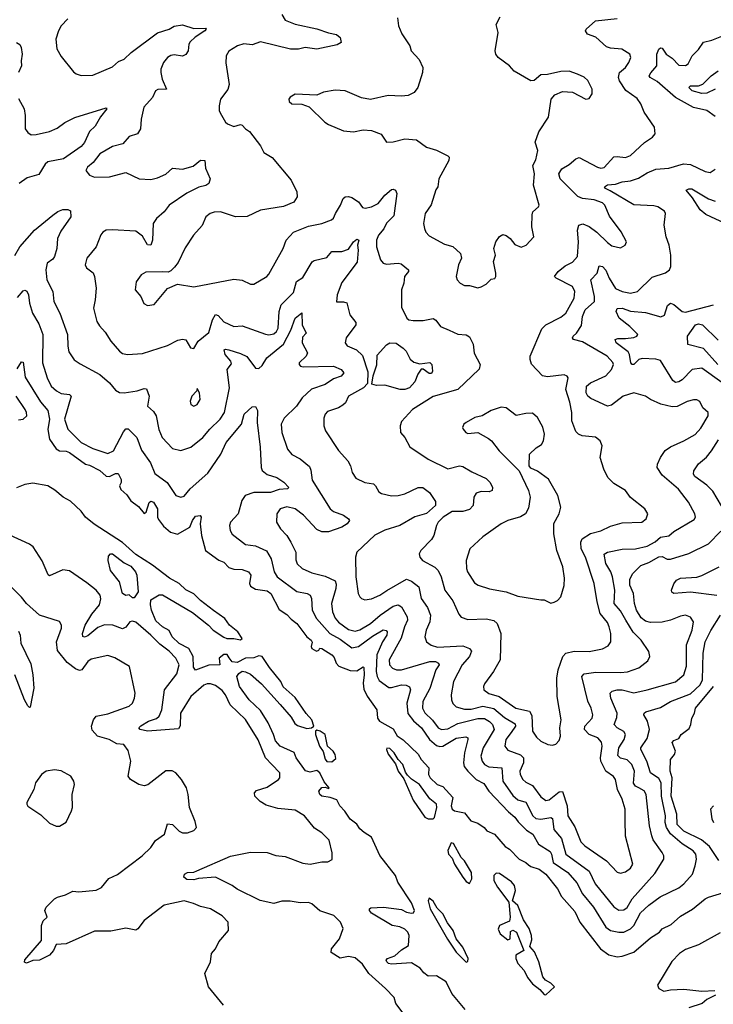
# Model space of a CAD drawing. Extents: x 2086813 to 2278017, y 548126 to 753336.
# Tile 316 of 461: x 2162945 to 2167123, y 707490 to 713423. Entities that reach past the tile are written whole.
import ezdxf

# ---------------------------------------------------------------- set-up
doc = ezdxf.new("R2010")
doc.units = 0

msp = doc.modelspace()

# ---------------------------------------------------------------- linework, layer by layer
at = {"layer": '0CON10XD'}
for points in [[(2163235, 713427.5), (2163195.8, 713385), (2163179.4, 713355), (2163163.5, 713305), (2163167.8, 713247.8), (2163195, 713202), (2163269.2, 713109.2), (2163285.8, 713095.8), (2163315, 713085.8), (2163385, 713088.1), (2163505, 713139.6), (2163539.8, 713170.2), (2163575, 713184.5), (2163617.1, 713225), (2163775, 713344.4), (2163845, 713365.6), (2163876.2, 713383.8), (2163925, 713391.1), (2163995, 713370.6), (2164065, 713372.5), (2164068.8, 713365), (2164060, 713355), (2164002.4, 713317.6), (2163971.4, 713288.6), (2163963.8, 713275), (2163958.9, 713235), (2163945, 713214), (2163925, 713204), (2163875, 713211.5), (2163855, 713207.3), (2163835, 713194.4), (2163810.6, 713165), (2163795.7, 713125), (2163796, 713105), (2163802.7, 713065), (2163828.6, 713005), (2163777.7, 713002.3), (2163762.9, 712995), (2163745.7, 712955), (2163692.7, 712895), (2163677.1, 712822.9), (2163671.9, 712765), (2163655, 712735.7), (2163605, 712720), (2163565.7, 712674.3), (2163505, 712658.1), (2163427.5, 712615), (2163387.7, 712562.3), (2163353.3, 712535), (2163343.8, 712515), (2163365, 712486.2), (2163395.7, 712474.3), (2163485, 712475.7), (2163585, 712503.1), (2163664.3, 712464.3), (2163735, 712460), (2163775, 712469.4), (2163825, 712493.1), (2163865, 712528.1), (2163925, 712523.1), (2163989.8, 712540.2), (2164035, 712577.1), (2164060, 712575), (2164065, 712527.5), (2164092.5, 712465), (2164085, 712436.2), (2164067, 712423), (2164025, 712413.8), (2163951.9, 712378.1), (2163845, 712306.2), (2163814.8, 712265.2), (2163770, 712225), (2163748.6, 712195), (2163745.4, 712095.4), (2163735, 712064.5), (2163715, 712066.7), (2163685, 712117.8), (2163645, 712149.4), (2163502.6, 712157.4), (2163465, 712154.3), (2163446.6, 712143.4), (2163433.6, 712126.4), (2163405.4, 712054.6), (2163350, 711985), (2163340, 711945), (2163348.3, 711928.3), (2163387.3, 711897.3), (2163396, 711875), (2163405.7, 711805), (2163400.6, 711735), (2163389.5, 711685), (2163409.4, 711605), (2163425, 711578), (2163459.8, 711539.8), (2163493.1, 711485), (2163545.8, 711425), (2163565, 711411.9), (2163594.5, 711404.5), (2163685, 711410.5), (2163835, 711459.1), (2163898.1, 711491.9), (2163925, 711497.5), (2163945, 711493.3), (2163973.3, 711445), (2163995, 711442.5), (2164020, 711485), (2164085, 711537.5), (2164107.2, 711615), (2164125, 711645.6), (2164141.1, 711641.1), (2164175, 711603.3), (2164235, 711573.3), (2164285, 711577.8), (2164425, 711527.3), (2164445, 711523.8), (2164475, 711530), (2164492.3, 711545), (2164501.8, 711565), (2164507.6, 711665), (2164520.3, 711705), (2164595, 711780), (2164611.8, 711845), (2164651.5, 711868.5), (2164706.2, 711963.8), (2164718.5, 711971.5), (2164795, 711989.2), (2164825, 712025.5), (2164885, 712025.9), (2164925, 712039.3), (2164955, 712084.4), (2164975, 712100), (2164988.2, 712095), (2164980, 712065), (2164983.3, 712033.3), (2164978.5, 711961.5), (2164885, 711840), (2164856.7, 711765), (2164852.5, 711722.5), (2164895, 711722.5), (2164915.9, 711715.9), (2164934.5, 711645), (2164969.1, 711599.1), (2164969.4, 711585), (2164910.9, 711505), (2164905.4, 711475.4), (2164917.8, 711457.8), (2164973.1, 711433.1), (2165009.1, 711399.1), (2165041.7, 711301.7), (2165039.7, 711230.3), (2165016.9, 711205), (2164925.8, 711155), (2164907.8, 711115), (2164890.7, 711099.3), (2164865, 711084.3), (2164798.5, 711061.5), (2164784.4, 711045), (2164777.9, 711022.1), (2164778.1, 710975), (2164787.1, 710945), (2164866.4, 710826.4), (2164922.5, 710765), (2164938.6, 710735), (2164948.1, 710695), (2164970.6, 710660.6), (2165023.3, 710635), (2165076, 710626), (2165088.9, 710615), (2165107.9, 710577.9), (2165125, 710567.5), (2165185, 710553.5), (2165225, 710555.3), (2165265, 710565.3), (2165345, 710603.3), (2165374.4, 710604.4), (2165414.5, 710574.5), (2165449.7, 710519.7), (2165448.9, 710495), (2165395, 710448.3), (2165325, 710426.4), (2165234.8, 710375.2), (2165145, 710347.1), (2165083.5, 710316.5), (2164975.4, 710214.6), (2164967.8, 710185), (2164970, 710065), (2164984.5, 709965.5), (2164994.6, 709944.6), (2165005, 709934.3), (2165025, 709928.1), (2165065, 709933.1), (2165115, 709954.6), (2165157.5, 709982.5), (2165275, 710051.2), (2165305, 710039.5), (2165350.4, 710005), (2165363.8, 709935), (2165401.3, 709881.3), (2165419.6, 709835), (2165416.2, 709795), (2165394.5, 709745), (2165385.6, 709705), (2165395.8, 709675), (2165424, 709654), (2165461.9, 709641.9), (2165615, 709650.4), (2165654.5, 709634.5), (2165667.2, 709617.2), (2165654.5, 709585), (2165610.4, 709535), (2165557.5, 709435), (2165544.4, 709354.4), (2165545.6, 709325), (2165555, 709302), (2165575, 709281.9), (2165625, 709269.2), (2165665, 709268.1), (2165735, 709286.2), (2165802.2, 709272.2), (2165865, 709218), (2165929.9, 709179.9), (2165931.4, 709165), (2165905, 709127.5), (2165874.1, 709085), (2165867.9, 709045), (2165885, 709021.5), (2165962.4, 708992.4), (2165980, 708975), (2165980.5, 708945), (2165957.3, 708895), (2165959.6, 708875), (2165975.5, 708845), (2165995, 708827.9), (2166035, 708808.9), (2166085, 708740.4), (2166115, 708717.9), (2166135, 708722.7), (2166195, 708770), (2166215, 708772.5), (2166243.9, 708685), (2166246.8, 708625), (2166288.3, 708558.3), (2166325, 708469.4), (2166348.9, 708445), (2166479.2, 708355), (2166545, 708286), (2166565, 708280), (2166595, 708288), (2166625, 708309.2), (2166637.8, 708335), (2166593.8, 708503.8), (2166593.3, 708596.7), (2166592.3, 708665), (2166574, 708725), (2166546.8, 708785), (2166534.2, 708844.2), (2166521.7, 708861.7), (2166476.5, 708895), (2166446.7, 708955), (2166443.3, 708975), (2166453.3, 709045), (2166449.2, 709069.2), (2166428.1, 709095), (2166375, 709115.4), (2166347.1, 709145), (2166350.4, 709165), (2166392.7, 709215), (2166397.5, 709235), (2166386.9, 709275), (2166366.5, 709316.5), (2166330.4, 709465), (2166345, 709480.5), (2166415, 709490.7), (2166565, 709489.2), (2166605.8, 709494.2), (2166675, 709517.9), (2166729.8, 709560.2), (2166741.4, 709585), (2166735.7, 709615), (2166689.1, 709685), (2166641.5, 709731.5), (2166596.9, 709805), (2166565, 709860), (2166527.1, 709905), (2166529.7, 709985), (2166516.1, 710066.1), (2166506.6, 710095), (2166476.7, 710146.7), (2166466.8, 710203.2), (2166485, 710214.3), (2166575, 710232.2), (2166655, 710234.8), (2166725, 710249.8), (2166774, 710276), (2166805, 710305.3), (2166855, 710312.9), (2166885, 710338.2), (2167008.8, 710411.2), (2167016, 710425), (2167012.5, 710445), (2166973.3, 710515), (2166914.1, 710594.1), (2166815, 710677.5), (2166785.7, 710725), (2166788.1, 710745), (2166806.2, 710783.8), (2166833.9, 710826.1), (2166865, 710848.1), (2166945, 710885.5), (2167015, 710924.3), (2167048.3, 710961.7), (2167093.3, 711035), (2167093.3, 711055), (2167059.5, 711085), (2167042.6, 711122.6), (2167025, 711133.1), (2167005, 711132.5), (2166965, 711122.7), (2166905, 711091.8), (2166875, 711090.4), (2166806.8, 711106.8), (2166745, 711134), (2166714.4, 711154.4), (2166645, 711174.4), (2166580.8, 711155), (2166509.4, 711100.6), (2166485, 711093.3), (2166385, 711140.8), (2166368.2, 711155), (2166357.5, 711175), (2166360.4, 711215), (2166384.4, 711235), (2166475, 711277.2), (2166510.6, 711315), (2166522.2, 711345), (2166517.8, 711357.8), (2166484.4, 711395), (2166335, 711481.8), (2166281.2, 711495), (2166275.8, 711505), (2166280, 711515), (2166298.9, 711535)], [(2164523.3, 713455), (2164545, 713420.9), (2164605, 713396.2), (2164735, 713368.2), (2164805, 713343.1), (2164854.3, 713334.3), (2164876.2, 713315), (2164882.5, 713285), (2164858.3, 713271.7), (2164735, 713245.8), (2164665, 713255.5), (2164625, 713245.6), (2164575.5, 713244.5), (2164395, 713289.5), (2164345, 713272), (2164295, 713276.7), (2164258, 713265), (2164205, 713233.8), (2164189.2, 713205), (2164187.7, 713162.3), (2164207.3, 713032.7), (2164198.3, 713001.7), (2164153.8, 712945), (2164146.1, 712903.9), (2164146.2, 712875), (2164152.7, 712862.7), (2164183.8, 712805), (2164197.5, 712795), (2164235, 712780), (2164275, 712790.8), (2164285, 712788), (2164304.5, 712764.5), (2164330, 712750), (2164395, 712662.5), (2164415, 712622.5), (2164465, 712592.5), (2164580, 712455), (2164614.2, 712385), (2164615.8, 712355), (2164595.6, 712324.4), (2164535, 712297.5), (2164395.8, 712274.2), (2164315, 712237.8), (2164245, 712235.6), (2164155, 712265.5), (2164116.8, 712263.2), (2164093.3, 712255), (2164066.2, 712235), (2164045, 712183.8), (2163992, 712125), (2163941.7, 712048.3), (2163899.7, 711960.3), (2163877.9, 711932.1), (2163855, 711908.8), (2163838.8, 711901.2), (2163803.9, 711903.9), (2163705, 711901.4), (2163676.2, 711885), (2163647, 711843), (2163640.8, 711795), (2163675.7, 711755.7), (2163692.5, 711712.5), (2163715, 711700), (2163754.1, 711705.9), (2163835, 711804), (2163895, 711828.6), (2163995, 711814), (2164235, 711859.2), (2164285, 711852.5), (2164335, 711829.2), (2164355, 711829.2), (2164434, 711875), (2164445, 711888.6), (2164532, 712045), (2164550, 712095), (2164595, 712142.5), (2164685, 712178), (2164764.2, 712195.8), (2164822.7, 712217.3), (2164835, 712226.7), (2164847.5, 712255), (2164878.1, 712305), (2164894.4, 712345.6), (2164905, 712356), (2164925, 712357.5), (2164945, 712350.8), (2164986.2, 712325), (2165010.5, 712290.5), (2165026.9, 712286.9), (2165065, 712295.5), (2165105, 712315.6), (2165144.8, 712365.2), (2165185, 712399.5), (2165195, 712402.2), (2165209.2, 712395), (2165216.7, 712375), (2165198.2, 712241.8), (2165155, 712197.3), (2165137.9, 712162.1), (2165106.6, 712125), (2165094.6, 712094.6), (2165094.5, 712055), (2165119.4, 711975), (2165135, 711955.8), (2165155, 711949.4), (2165225, 711955.7), (2165242.1, 711952.1), (2165286.7, 711915), (2165286.2, 711905), (2165262.5, 711875), (2165258.6, 711835), (2165244.5, 711795), (2165245, 711690), (2165276.2, 711625), (2165290, 711615), (2165315, 711609.4), (2165375, 711609.4), (2165435, 711621.8), (2165452.7, 711612.7), (2165480.8, 711575), (2165532.3, 711552.3), (2165585, 711527.1), (2165635, 711524.4), (2165655, 711512), (2165676.9, 711466.9), (2165682.6, 711412.6), (2165718.2, 711345), (2165713.8, 711316.2), (2165585.2, 711194.8), (2165435, 711151.9), (2165312.2, 711075), (2165245, 711002.5), (2165237.1, 710975), (2165238, 710935), (2165266, 710905), (2165295, 710849.2), (2165405.3, 710775.3), (2165525, 710717.3), (2165595, 710733.9), (2165615, 710731.5), (2165668, 710698), (2165755, 710658.8), (2165778.2, 710635), (2165793.3, 710605), (2165790.8, 710585), (2165772.9, 710577.1), (2165725, 710580), (2165695, 710570), (2165680.4, 710545), (2165677.5, 710495), (2165655, 710472), (2165615, 710459.2), (2165549.9, 710460.1), (2165496.2, 710425), (2165465.5, 710395), (2165455, 710375.8), (2165438.9, 710315), (2165425, 710290), (2165361.2, 710225), (2165352, 710205), (2165356, 710185), (2165370.8, 710165), (2165445, 710124.3), (2165465, 710104), (2165483.6, 710065), (2165505.4, 709985), (2165555, 709920.8), (2165590.2, 709840.2), (2165605, 709822.5), (2165645, 709807.8), (2165755, 709812.9), (2165802, 709802), (2165821.4, 709785), (2165844.3, 709725), (2165838.9, 709565), (2165800, 709495), (2165745, 709420), (2165738.9, 709405), (2165741.1, 709385), (2165771.7, 709361.7), (2165834, 709344), (2165933.8, 709273.8), (2166015.6, 709255.6), (2166030, 709230), (2166034.4, 709135), (2166058.7, 709098.7), (2166085, 709075.8), (2166125.9, 709055.9), (2166155, 709051.2), (2166175, 709057.5), (2166195, 709080), (2166203.3, 709105), (2166199.4, 709155), (2166206.5, 709205), (2166182.9, 709345), (2166180.9, 709455), (2166189.1, 709505), (2166217.7, 709585), (2166235, 709605.4), (2166285, 709617.5), (2166374.6, 709615.4), (2166455, 709632.2), (2166490.3, 709649.7), (2166505.6, 709674.4), (2166506.2, 709725), (2166496.8, 709765), (2166485, 709790.6), (2166440.9, 709845), (2166423.3, 709915), (2166406.5, 710026.5), (2166352.8, 710185), (2166327.5, 710235), (2166324.6, 710275), (2166332.5, 710295), (2166383.8, 710326.2), (2166446.6, 710343.4), (2166505, 710370.6), (2166575, 710391.4), (2166692.5, 710395), (2166718.8, 710415), (2166728, 710445), (2166710, 710475), (2166624.5, 710544.5), (2166593.8, 710585), (2166525, 710628), (2166488.6, 710665), (2166464.5, 710715), (2166441.8, 710785), (2166452.9, 710855), (2166442.5, 710885), (2166412.7, 710907.3), (2166333.3, 710915), (2166311.2, 710925), (2166295, 710941.2), (2166271.4, 711005), (2166270.5, 711055), (2166258.4, 711118.4), (2166234.6, 711195.4), (2166248.8, 711265), (2166243.9, 711273.9), (2166225, 711283.8), (2166125, 711270.5), (2166095, 711277.8), (2166027.9, 711347.9), (2166019.4, 711375), (2166020.5, 711395), (2166090.2, 711559.8), (2166115, 711584.3), (2166205, 711630.9), (2166234.5, 711655), (2166285.3, 711745), (2166289.2, 711785), (2166274.5, 711815), (2166176.7, 711865), (2166167.5, 711875), (2166188.8, 711905), (2166230.5, 711939.5), (2166275, 711962.2), (2166304.4, 711995), (2166310.9, 712085), (2166304.4, 712155), (2166313.8, 712185), (2166337.5, 712192.5), (2166375.8, 712175.8), (2166422.2, 712142.2), (2166485, 712081.2), (2166511.2, 712061.2), (2166565, 712048.8), (2166593.3, 712065), (2166600, 712085), (2166569.2, 712145), (2166498.9, 712238.9), (2166470.5, 712305), (2166455, 712319.1), (2166405, 712338.4), (2166335, 712345.2), (2166306.6, 712356.6), (2166200.6, 712465), (2166192.5, 712495), (2166211.4, 712525), (2166255, 712550.4), (2166295, 712585.4), (2166315, 712591.8), (2166426.2, 712535), (2166445, 712529.1), (2166465, 712532.2), (2166525, 712595.6), (2166545, 712599.5), (2166595, 712591.8), (2166625, 712604.5), (2166708, 712682), (2166757.5, 712715), (2166772.5, 712735), (2166769.2, 712775), (2166705.9, 712865.9), (2166686.8, 712916.8), (2166665, 712948), (2166597.1, 712997.1), (2166558.2, 713055), (2166552.5, 713075), (2166557.8, 713105), (2166594.3, 713135), (2166614.4, 713165), (2166625.8, 713195), (2166620, 713215), (2166573.3, 713245), (2166505, 713251.2), (2166479.2, 713259.2), (2166415, 713318.6), (2166365, 713336.7), (2166353.3, 713355), (2166356.7, 713365), (2166413.4, 713416.6), (2166545, 713429.6)], [(2165221.2, 713435), (2165226.2, 713385), (2165247.3, 713337.3), (2165295.7, 713265.7), (2165304, 713235), (2165352.3, 713182.3), (2165373.8, 713135), (2165372, 713105), (2165344.2, 713015), (2165321.2, 712985), (2165285, 712965.7), (2165245, 712961.4), (2165165, 712965.6), (2165057.3, 712942.7), (2165005, 712951.4), (2164905, 712993.8), (2164845, 712997.5), (2164775, 712986.7), (2164735, 712968.8), (2164605, 712973.3), (2164575, 712956.7), (2164566.7, 712945), (2164569.3, 712929.3), (2164585, 712916.7), (2164645, 712913.8), (2164688.3, 712898.3), (2164783.8, 712805), (2164805, 712792), (2164895, 712754), (2164955, 712748), (2165015, 712758.8), (2165065, 712756.2), (2165122.3, 712732.3), (2165155, 712684), (2165195, 712687.5), (2165265, 712705.6), (2165335, 712698.5), (2165395, 712655.6), (2165455, 712635.8), (2165525, 712603.3), (2165531.2, 712595), (2165529.2, 712575), (2165469.2, 712465), (2165464.1, 712415.9), (2165452.3, 712397.7), (2165423, 712307), (2165388, 712255), (2165376.7, 712195), (2165383.9, 712163.9), (2165391.7, 712141.7), (2165411.2, 712121.2), (2165505, 712070.8), (2165555, 712057.1), (2165600.8, 712015), (2165605.8, 711985), (2165588.1, 711945), (2165574, 711875), (2165581.2, 711855), (2165598.8, 711835), (2165625, 711821.4), (2165655, 711821.4), (2165705, 711806.2)], [(2165705, 711806.2), (2165725, 711814), (2165755, 711830), (2165785, 711860), (2165806.7, 711863.3), (2165812.5, 711875), (2165813.6, 711896.4), (2165799.2, 711965), (2165812, 712005), (2165802, 712045), (2165814.2, 712085), (2165835, 712116.7), (2165855, 712128.8), (2165875, 712123.3), (2165900, 712105), (2165928.7, 712068.7), (2165965, 712052.5), (2165996.7, 712065), (2166042.5, 712115), (2166030.8, 712175), (2166032.3, 712247.7), (2166036.7, 712265), (2166070, 712295), (2166073.8, 712305), (2166040, 712425), (2166045.4, 712495), (2166036.9, 712545), (2166055, 712578.8), (2166067.1, 712635), (2166050, 712685), (2166072.6, 712747.4), (2166131.1, 712835), (2166145.8, 712945), (2166169.3, 712970.7), (2166215, 712989.4), (2166275, 712985.8), (2166356.4, 712943.6), (2166375, 712947.5), (2166393.8, 712976.2), (2166393.3, 713005), (2166366.8, 713056.8), (2166345, 713076), (2166305, 713095.7), (2166255, 713111.9), (2166205, 713111.5), (2166125, 713092.9), (2166085, 713090.3), (2166045, 713056.9), (2166025, 713055.5), (2165923.4, 713113.4), (2165895.6, 713145.6), (2165828, 713195), (2165814, 713215), (2165809.2, 713235), (2165827.8, 713345), (2165814.4, 713395), (2165839.2, 713440.8)], [(2167135, 712840), (2167085, 712875.6), (2167005, 712893.2), (2166895, 712953.5), (2166785, 713050.5), (2166742.5, 713075), (2166737.5, 713085), (2166747.1, 713102.9), (2166784.1, 713145), (2166783.1, 713215), (2166795, 713246.2), (2166805, 713254.2), (2166815, 713250.8), (2166840, 713215), (2166875, 713191.1), (2166915, 713148.9), (2166955, 713147.1), (2166972.4, 713157.6), (2166995.7, 713205), (2167035, 713243.3), (2167065, 713287.5), (2167115, 713300), (2167175, 713324.7)], [(2162925, 713286.2), (2162945, 713273.3), (2162954.2, 713255), (2162960, 713215), (2162953.1, 713175), (2162955.7, 713145), (2162937.5, 713105)], [(2167134.9, 713005.1), (2167085, 712980.2), (2167055, 712978.5), (2166995.6, 712995), (2166975.6, 713015), (2166986.3, 713023.7), (2167035, 713024), (2167060.8, 713035), (2167110.4, 713085), (2167151.8, 713115)], [(2162938.4, 712948.4), (2162971.8, 712885), (2162978.8, 712845), (2162978.6, 712765), (2162993.4, 712743.4), (2163015, 712730), (2163045, 712730.8), (2163125, 712748.9), (2163170.5, 712769.5), (2163216.1, 712803.9), (2163276.6, 712833.4), (2163465, 712892.5), (2163470, 712885), (2163432.3, 712837.7), (2163399.1, 712780.9), (2163365, 712749.2), (2163335, 712683.1), (2163315, 712658.2), (2163208.2, 712585), (2163113.7, 712566.3), (2163097.8, 712552.2), (2163060.5, 712489.5), (2162990.7, 712469.3), (2162942.1, 712435)], [(2166298.9, 711535), (2166329.5, 711580.5), (2166336, 711635), (2166352.2, 711675), (2166407.3, 711725), (2166408.3, 711755), (2166384.6, 711855), (2166423.5, 711895), (2166435, 711940), (2166455, 711935.5), (2166475, 711914.4), (2166496.9, 711865), (2166535, 711803.5), (2166575, 711784.8), (2166625, 711775.4), (2166665.8, 711785), (2166755, 711870.6), (2166835, 711898), (2166858.8, 711915), (2166867.5, 711935), (2166868, 712005), (2166857.5, 712065), (2166838.6, 712115), (2166826.9, 712185), (2166836, 712255), (2166829.1, 712269.1), (2166788.8, 712295), (2166765, 712302.2), (2166645, 712306.8), (2166501.4, 712391.4), (2166473.5, 712405), (2166466.9, 712415), (2166485, 712428.4), (2166535, 712432.5), (2166573.4, 712446.6), (2166625, 712452.7), (2166672.7, 712467.3), (2166725, 712500.9), (2166777.6, 712522.4), (2166855, 712528.5), (2166944.3, 712554.3), (2166985, 712550.5), (2167075, 712508.1), (2167105, 712501.9), (2167135, 712522.9)], [(2167194, 712195), (2167078.5, 712248.5), (2167045, 712277.3), (2166998.8, 712348.8), (2166960, 712395), (2166975.7, 712404.3), (2166995, 712404.4), (2167093.9, 712343.9), (2167135, 712329.7)], [(2162915, 712001.2), (2162946.4, 712053.6), (2163035, 712154.5), (2163145, 712245.5), (2163175, 712267.8), (2163205, 712279.5), (2163235, 712280), (2163251.2, 712271.2), (2163253.3, 712235), (2163192, 712148), (2163172.5, 712105), (2163168.4, 712045), (2163155.4, 711995), (2163145, 711980.5), (2163110, 711955), (2163103.3, 711915), (2163109.2, 711855), (2163144.4, 711785), (2163150, 711725), (2163187.3, 711655), (2163233.5, 711525), (2163234.4, 711455), (2163241.3, 711421.3), (2163272.4, 711372.4), (2163309.4, 711349.4), (2163427.5, 711285), (2163485.4, 711235.4), (2163521.3, 711191.3), (2163545.6, 711175.6), (2163574.4, 711174.4), (2163653, 711187), (2163695, 711200.8), (2163709.2, 711199.2), (2163725.5, 711155), (2163714.4, 711095), (2163752, 711062), (2163766.8, 711036.8), (2163783.5, 710953.5), (2163802.9, 710905), (2163865, 710840), (2163915, 710826.9), (2163975, 710847.5), (2164048.6, 710905), (2164090, 710955), (2164152.7, 711015), (2164179.6, 711055), (2164209.2, 711205), (2164194.6, 711315.4), (2164221.1, 711348.9), (2164216.7, 711365), (2164183.5, 711405), (2164176.4, 711433.6), (2164185, 711438.4), (2164205, 711432.6), (2164275, 711411.9), (2164313.3, 711393.3), (2164365, 711322.9), (2164385, 711320.6), (2164405, 711339.4), (2164434.5, 711385), (2164533.2, 711466.8), (2164578.1, 711551.9), (2164605, 711624.3), (2164645, 711657.5), (2164647.3, 711585), (2164671.4, 711535), (2164649.5, 711510.5), (2164645.9, 711475.9), (2164679.4, 711415), (2164670.6, 711395), (2164629.2, 711355), (2164628, 711345), (2164636.7, 711335), (2164651.8, 711331.8), (2164835.4, 711335.4), (2164882.5, 711315), (2164896.7, 711295), (2164881.2, 711275), (2164835, 711258.5), (2164785, 711223.8), (2164703.4, 711196.6), (2164646.2, 711145), (2164612.7, 711095), (2164538.1, 711021.9), (2164520, 710985), (2164524.4, 710935), (2164557.8, 710835), (2164585, 710801.9), (2164635, 710776.7), (2164690.1, 710730.1), (2164699.4, 710709.4), (2164707.8, 710647.8), (2164815, 710475.6), (2164835, 710458.9), (2164896.4, 710436.4), (2164926.7, 710415), (2164931.2, 710405), (2164918, 710385), (2164885, 710365.5), (2164805, 710337.5), (2164765, 710336.7), (2164735, 710350.8), (2164655, 710436.4), (2164605, 710476.1), (2164555, 710488.5), (2164514.7, 710475.3), (2164493.3, 710445), (2164491.9, 710395), (2164515.4, 710355.4), (2164553.5, 710315), (2164579.1, 710275), (2164608.5, 710215), (2164608.3, 710168.3), (2164615.6, 710145), (2164646, 710116), (2164705, 710090), (2164785, 710068.9), (2164845, 710040.8), (2164851.3, 710021.3), (2164850, 709995), (2164823.1, 709905), (2164830.3, 709855), (2164846.1, 709816.1), (2164865, 709792.5), (2164925, 709747.4), (2164965, 709738.4), (2164993.2, 709746.8), (2165057.7, 709785), (2165115.7, 709834.3), (2165195, 709888.9), (2165225, 709896.4), (2165245, 709884.5), (2165280, 709825), (2165281.8, 709805), (2165263.3, 709765), (2165243.3, 709696.7), (2165170.7, 709565), (2165172.5, 709535), (2165190.6, 709515), (2165215, 709504.6), (2165245, 709504.6), (2165415, 709556.1), (2165450.8, 709555), (2165468.1, 709545), (2165471.5, 709535), (2165451.1, 709505), (2165416.2, 709393.8), (2165373.5, 709315), (2165371.3, 709275), (2165385, 709246.4), (2165431.7, 709201.7), (2165465, 709155.4), (2165485.8, 709145.8), (2165525, 709149.8), (2165585, 709181.2), (2165705, 709212.3), (2165745, 709211.2), (2165774.8, 709194.8), (2165792.7, 709175), (2165802.7, 709145), (2165736.4, 709035), (2165723.3, 708985), (2165730, 708955), (2165745, 708934.6), (2165771.2, 708921.2), (2165850, 708915), (2165854.7, 708835), (2165915, 708748.2), (2165945, 708721.4), (2165995, 708707.9), (2166035.4, 708625), (2166055, 708610.3), (2166084.7, 708605.3), (2166145, 708615.3), (2166155, 708610), (2166163.4, 708543.4), (2166209.8, 708489.8), (2166235.9, 708395), (2166375, 708291.3), (2166411.6, 708215), (2166525, 708076.4), (2166555, 708057.1), (2166585, 708058.2), (2166605, 708073.5), (2166635.2, 708124.8), (2166771.5, 708278.5), (2166824.4, 708365), (2166824.4, 708385), (2166815.6, 708405), (2166761.8, 708481.8), (2166752.5, 708505), (2166738.8, 708565), (2166719.6, 708755), (2166706.7, 708776.7), (2166675, 708794), (2166654.4, 708804.4), (2166641.6, 708821.6), (2166649.2, 708895), (2166632.8, 708935), (2166605, 708962.8), (2166563.4, 708973.4), (2166549.2, 708989.2), (2166553.8, 709035), (2166586.5, 709085), (2166593.8, 709115), (2166583.8, 709133.8), (2166543.5, 709155), (2166526.4, 709175), (2166542.4, 709217.6), (2166543.7, 709245), (2166506.2, 709335), (2166502.2, 709365), (2166515, 709376.5), (2166545, 709385.4), (2166575, 709385.3), (2166645, 709367.2), (2166725.8, 709384.2), (2166896.3, 709433.7), (2166945, 709474.4), (2166962.1, 709527.9), (2166962.3, 709655), (2166996.4, 709745), (2167003.1, 709795), (2166985, 709822.5), (2166955, 709834.3), (2166925, 709828.9), (2166865.3, 709804.7), (2166815, 709791.6), (2166745, 709790), (2166715, 709798.2), (2166689.2, 709819.2), (2166661.4, 709865), (2166648.4, 709905), (2166642.9, 709965), (2166621.1, 710015), (2166620.2, 710049.8), (2166636.5, 710083.5), (2166687.5, 710135), (2166735, 710152.5), (2166795, 710185.8), (2166815, 710187.6), (2166845, 710172.7), (2166865, 710172), (2166975, 710206.9), (2167095, 710263.8), (2167168.3, 710341.7)], [(2162931.8, 711748.2), (2162965, 711789.1), (2162975, 711792.9), (2162987.6, 711787.6), (2162998.6, 711765), (2163004.6, 711715), (2163022.2, 711655), (2163061, 711591), (2163083.7, 711525), (2163082.9, 711355), (2163110.9, 711265), (2163135.5, 711215), (2163165.8, 711185.8), (2163195, 711170.4), (2163244.6, 711164.6), (2163255.6, 711155), (2163214.1, 711015), (2163235, 710955.6), (2163315.9, 710875), (2163385, 710838.9), (2163475, 710807.9), (2163509.1, 710825), (2163570.5, 710939.5), (2163585, 710956.9), (2163598, 710958), (2163650.9, 710905), (2163678, 710828), (2163733.2, 710753.2), (2163758.6, 710688.6), (2163834.1, 710634.1), (2163886.1, 710556.1), (2163915, 710545.6), (2163935, 710551.9), (2163971.2, 710595), (2164078.9, 710691.1), (2164156.4, 710805), (2164188.2, 710875), (2164281.8, 710985), (2164297.8, 711045), (2164345, 711089.6), (2164365, 711092), (2164377.5, 711067.5), (2164374.7, 710995.3), (2164393.5, 710846.5), (2164399.6, 710725), (2164405.9, 710705.9), (2164435, 710682.1), (2164494.5, 710664.5), (2164537, 710637), (2164565.8, 710604.2), (2164557.5, 710595), (2164507.2, 710592.8), (2164455, 710574.2), (2164355, 710574.3), (2164304, 710556), (2164283.1, 710525), (2164261.6, 710445), (2164213.9, 710395), (2164209.1, 710375), (2164212.2, 710345), (2164225, 710322.2), (2164305, 710260), (2164365, 710253.3), (2164431.6, 710221.6), (2164459.2, 710175), (2164478.1, 710095), (2164496.9, 710065), (2164615, 709976.8), (2164675.9, 709965.9), (2164694.6, 709954.6), (2164702.3, 709935), (2164706.6, 709865), (2164732.4, 709815), (2164814.1, 709725), (2164875, 709690.9), (2164945, 709638.6), (2164985, 709646.7), (2165071.2, 709708.8), (2165135, 709746.2), (2165153.3, 709743.3), (2165158.4, 709735), (2165156.5, 709715), (2165130, 709675), (2165096.2, 709595), (2165093.4, 709495), (2165099, 709465), (2165111.2, 709441.2), (2165168.6, 709398.6), (2165185, 709397.9), (2165245, 709414.8), (2165272.3, 709412.3), (2165293.1, 709403.1), (2165300, 709385), (2165278.1, 709305), (2165283.1, 709243.1), (2165317.8, 709197.8), (2165365.3, 709155), (2165412.7, 709085), (2165455, 709050), (2165475, 709042.6), (2165495, 709044.8), (2165575, 709094.2), (2165632.5, 709102.5), (2165644.2, 709095), (2165644.4, 709085), (2165624.1, 709005.9), (2165618, 708945), (2165623.5, 708923.5), (2165644.1, 708894.1), (2165695, 708845.4), (2165740, 708820), (2165770.8, 708775), (2165889.1, 708649.1), (2165928.4, 708618.4), (2165948.5, 708588.5), (2165998.6, 708538.6), (2166035.5, 708515), (2166071.3, 708455), (2166139.6, 708409.6), (2166148.5, 708395), (2166158.8, 708345), (2166246.7, 708285), (2166301.6, 708221.6), (2166336.2, 708156.2), (2166400.9, 708075), (2166475, 707954.6), (2166505, 707934), (2166555, 707924.1), (2166585.2, 707924.8), (2166625.5, 707945), (2166644.8, 707965.2), (2166685, 708041.5), (2166735, 708086.8), (2166802.5, 708137.5), (2166915, 708192.3), (2166945.5, 708215), (2166998.5, 708275), (2167015, 708323.3), (2167021.2, 708365), (2167017.3, 708395), (2167002.5, 708415), (2166936.6, 708456.6), (2166866.1, 708516.1), (2166841.6, 708555), (2166834.1, 708585), (2166835.2, 708625), (2166810.6, 708745), (2166810.2, 708825), (2166795, 708849.8), (2166744.2, 708885), (2166723.3, 708955), (2166686.7, 709025), (2166687.7, 709035), (2166725, 709092.2), (2166739.1, 709145), (2166726.3, 709196.3), (2166705.8, 709235), (2166706, 709245), (2166717.3, 709252.7), (2166805, 709279.1), (2166865, 709314.2), (2166985, 709360.9), (2167045, 709415.4), (2167057.3, 709445), (2167061.7, 709605), (2167075.2, 709675), (2167108.1, 709741.9), (2167166, 709835)], [(2167175, 711237.5), (2167055, 711323.8), (2166995.8, 711315), (2166935, 711251.9), (2166915, 711240), (2166895, 711236.9), (2166878.8, 711248.8), (2166805, 711368.9), (2166777.1, 711377.1), (2166695, 711380.7), (2166675.3, 711374.7), (2166645, 711344.4), (2166635, 711345.7), (2166626.2, 711356.2), (2166619.2, 711405), (2166611.1, 711421.1), (2166538.8, 711475), (2166533.1, 711495), (2166547.5, 711502.5), (2166595, 711501.6), (2166645, 711508.9), (2166663.3, 711515), (2166668, 711525), (2166620, 711575), (2166555.3, 711625), (2166537.8, 711665), (2166545, 711682), (2166575, 711685.4), (2166625, 711667.4), (2166715, 711658.4), (2166807.8, 711632.2), (2166828.5, 711641.5), (2166848.4, 711701.6), (2166864.6, 711715.4), (2166885, 711706.4), (2166935, 711665.5), (2166955, 711660.4), (2167125, 711704.3)], [(2167150.9, 711345), (2167065, 711440.7), (2166970, 711465), (2166967.5, 711515), (2167015.8, 711585), (2167035, 711590.8), (2167057.8, 711585), (2167152.2, 711492.2)], [(2165265, 711194.4), (2165237.5, 711195), (2165145, 711221.2), (2165095, 711217.8), (2165066.1, 711226.1), (2165073.6, 711276.4), (2165096.4, 711343.6), (2165098.3, 711401.7), (2165155, 711464.3), (2165175, 711475.5), (2165213.2, 711473.2), (2165255, 711444.4), (2165272.2, 711425), (2165297.1, 711377.1), (2165319.4, 711359.4), (2165355, 711348.8), (2165415, 711357.1), (2165428, 711345), (2165431.2, 711305), (2165425, 711290), (2165411.7, 711291.7), (2165375, 711317.5), (2165363, 711317), (2165343, 711287), (2165325, 711240), (2165292.5, 711205), (2165265, 711194.4)], [(2162930.4, 711319.6), (2162955, 711362), (2162965, 711358.8), (2162978.2, 711268.2), (2163069.4, 711119.4), (2163115, 711067.1), (2163124.8, 711015), (2163114.2, 710954.2), (2163123.8, 710895), (2163165, 710836.4), (2163185, 710824.3), (2163225, 710823.9), (2163245.8, 710815.8), (2163341.2, 710745), (2163365, 710739.4), (2163427.4, 710707.4), (2163465, 710671.5), (2163485, 710670.5), (2163521.9, 710688.1), (2163538.9, 710688.9), (2163556.8, 710653.2), (2163556, 710635), (2163545.7, 710615), (2163555, 710592.1), (2163590.4, 710560.4), (2163615, 710523.3), (2163660.1, 710490.1), (2163695, 710448.1), (2163707.8, 710455), (2163725, 710513.3), (2163735, 710521.2), (2163751.2, 710515), (2163775.5, 710475), (2163775.5, 710425), (2163780.8, 710410.8), (2163810.9, 710370.9), (2163854, 710335), (2163895, 710323.3), (2163970, 710365), (2163985, 710406), (2164005, 710432), (2164032.5, 710435), (2164038, 710425), (2164032.1, 710385), (2164040.5, 710315), (2164065, 710224), (2164145, 710166.9), (2164174.3, 710154.3), (2164205, 710121.9), (2164235, 710111.9), (2164285, 710110), (2164323.8, 710095), (2164337.5, 710075), (2164329.1, 710025), (2164335, 710009.2), (2164365, 709991.9), (2164435, 709980.6), (2164457.1, 709965), (2164508.6, 709868.6), (2164555, 709838.1), (2164580, 709810), (2164615, 709784.3), (2164675, 709703.8), (2164700, 709685), (2164707, 709673), (2164701.2, 709645), (2164705, 709633.3), (2164732.5, 709617.5), (2164746.4, 709623.6), (2164753.3, 709636.7), (2164765, 709633.3), (2164825, 709596), (2164838.9, 709578.9), (2164852, 709545), (2164868.3, 709528.3), (2164935, 709501.9), (2164975, 709499.6), (2165015, 709522.5), (2165018.9, 709518.9), (2165020.8, 709475), (2165013.2, 709425), (2165018.8, 709388.8), (2165037.2, 709347.2), (2165095.8, 709265), (2165100.8, 709215), (2165112, 709195), (2165195, 709150), (2165218.3, 709108.3), (2165255, 709083.8), (2165345, 708996.7), (2165364.2, 708964.2), (2165410, 708915), (2165407.5, 708875), (2165417.5, 708855), (2165460, 708815), (2165495, 708802.5), (2165553.3, 708735), (2165543.3, 708685), (2165550, 708665), (2165565, 708656.2), (2165625, 708643.8), (2165662.5, 708595), (2165705, 708581.2), (2165742.5, 708555), (2165760, 708535), (2165805.6, 708515.6), (2165870.5, 708440.5), (2165895, 708423.8), (2165953.4, 708363.4), (2165993.3, 708345), (2166010.3, 708330.3), (2166025, 708320), (2166075, 708304.2), (2166115, 708274.2), (2166185.5, 708185), (2166208.5, 708138.5), (2166288.3, 708048.3), (2166318.5, 707985), (2166444.8, 707824.8), (2166495, 707788.2), (2166545, 707775.5), (2166575, 707778.9), (2166645, 707803.1), (2166745, 707889.4), (2166798.8, 707925), (2166815.7, 707944.3), (2166868.7, 707971.3), (2166925, 708020.8), (2166997.6, 708062.4), (2167075, 708126), (2167093.6, 708136.4), (2167186.8, 708163.2)], [(2162938.3, 711011.7), (2162965, 711015.6), (2162987.1, 711035), (2162986.5, 711055), (2162978.8, 711075), (2162923.9, 711155)], [(2163995, 711094), (2164015, 711103.8), (2164032, 711135), (2164028.8, 711175), (2164015, 711200), (2164010, 711185), (2163981.2, 711155), (2163972, 711125), (2163975, 711103.3), (2163995, 711094)], [(2166145, 709907.5), (2166165, 709912.5), (2166185, 709922.5), (2166204, 709946), (2166225.6, 710014.4), (2166227.2, 710057.2), (2166217.3, 710125), (2166180.7, 710225), (2166162.1, 710325), (2166162.2, 710387.8), (2166195.6, 710444.4), (2166204, 710485), (2166187.5, 710555), (2166130, 710655), (2166065, 710702), (2166025, 710720), (2166013.3, 710735), (2166016.2, 710805), (2166057, 710843), (2166087.6, 710862.4), (2166100.6, 710885), (2166106.5, 710925), (2166097.2, 710967.2), (2166065, 711026.2), (2166035, 711051.2), (2165995, 711050.8), (2165935, 711038), (2165875, 711084.2), (2165845, 711087.1), (2165785, 711068.6), (2165730, 711035), (2165687.5, 711025), (2165635, 710996.7), (2165620, 710985), (2165613.3, 710965), (2165617.5, 710955), (2165632.5, 710935), (2165645, 710930), (2165705, 710936.2), (2165770, 710900), (2165786.2, 710885), (2165832.5, 710825), (2165953.8, 710705), (2166010, 710585), (2166020.8, 710545), (2166010.7, 710479.3), (2165992.5, 710445), (2165962, 710428), (2165885, 710405.6), (2165844.6, 710385.4), (2165735, 710307.1), (2165655.8, 710235), (2165635.5, 710165), (2165636.4, 710116.4), (2165643.1, 710095), (2165685, 710030), (2165706.2, 710016.2), (2165775, 709993.1), (2165875, 709974.5), (2165945, 709950), (2166085, 709926.7), (2166105, 709926.7), (2166145, 709907.5)], [(2167173.7, 710493.7), (2167121.4, 710581.4), (2167085, 710617.3), (2167011.2, 710671.2), (2167003.1, 710685), (2167006.9, 710705), (2167035, 710745.8), (2167082.8, 710787.2), (2167111.8, 710825), (2167155, 710890.5)], [(2165627.8, 707457.8), (2165547.9, 707555), (2165513.5, 707625), (2165455, 707662.1), (2165405, 707659.7), (2165378.9, 707678.9), (2165357.4, 707707.4), (2165305, 707740.6), (2165185, 707730.9), (2165166.2, 707735), (2165155.8, 707745), (2165153.3, 707755), (2165161.2, 707765), (2165205, 707781.8), (2165245, 707818.5), (2165287.5, 707845), (2165290.4, 707905), (2165283.1, 707925), (2165265, 707942.5), (2165235, 707956.5), (2165188.8, 707965), (2165065, 708038), (2165052.9, 708055), (2165052.5, 708065), (2165059.7, 708070.3), (2165135.8, 708074.2), (2165245, 708062), (2165275.9, 708045.9), (2165305, 708040), (2165318.3, 708041.7), (2165323.8, 708055), (2165305, 708101.2), (2165223.8, 708225), (2165208.8, 708265), (2165115, 708386.7), (2165065, 708496.7), (2165020, 708525), (2164995, 708546.7), (2164975, 708576.2), (2164936, 708605), (2164904.3, 708654.3), (2164873.8, 708685), (2164855, 708721.2), (2164815, 708736.7), (2164765, 708744), (2164753.3, 708755), (2164746.2, 708775), (2164764.2, 708795.8), (2164785, 708797.5), (2164805, 708790), (2164810, 708795), (2164779.5, 708829.5), (2164753.8, 708885), (2164735, 708898.6), (2164695, 708888.6), (2164667, 708897), (2164611.2, 708975), (2164597.7, 709007.7), (2164514, 709045), (2164485, 709076.7), (2164474.4, 709115), (2164441.4, 709185), (2164395, 709261.2), (2164327.5, 709325), (2164269.4, 709405), (2164252.5, 709465), (2164265, 709483.3), (2164285, 709496.7), (2164305, 709493.8), (2164335, 709478.8), (2164400.9, 709420.9), (2164515, 709296.7), (2164580.5, 709220.5), (2164602.6, 709182.6), (2164619.1, 709169.1), (2164675, 709152), (2164703.6, 709156.4), (2164716.7, 709165), (2164704.2, 709205), (2164671.5, 709241.5), (2164605, 709338.6), (2164533.1, 709403.1), (2164517.5, 709435), (2164449.2, 709519.2), (2164405, 709585.4), (2164385, 709589.6), (2164355, 709576.9), (2164305, 709576.2), (2164255, 709548.6), (2164225, 709553.3), (2164207.5, 709577.5), (2164195, 709597.5), (2164175, 709598.1), (2164146.2, 709575), (2164150, 709535), (2164085, 709532.5), (2164005, 709504.2), (2163992.3, 709522.3), (2163990.9, 709585), (2163963.7, 709633.7), (2163905, 709663.1), (2163862.5, 709705), (2163845, 709743.3), (2163805, 709764), (2163765, 709800), (2163739.2, 709865), (2163732.9, 709897.1), (2163735, 709926.7), (2163785, 709956.7), (2163805, 709957.5), (2163985, 709850.6), (2164082, 709775), (2164111.2, 709745), (2164175, 709701.4), (2164193.7, 709693.7), (2164235, 709694.7), (2164274.2, 709685.8), (2164286, 709695), (2164260, 709735), (2164209.5, 709775), (2164180.9, 709815), (2164112.8, 709862.8), (2164035, 709923.3), (2163995, 709962.5), (2163946.5, 709986.5), (2163904.8, 710025), (2163847.9, 710057.9), (2163745.7, 710135.7), (2163645, 710200.6), (2163565, 710273.1), (2163393, 710383), (2163341.9, 710425), (2163315, 710461.4), (2163251.5, 710521.5), (2163207.8, 710545), (2163157.4, 710587.4), (2163115, 710613.8), (2163025, 710629.8), (2162975, 710621.7), (2162925, 710601.3)], [(2165255, 707436.2), (2165211.2, 707495), (2165200.7, 707530.7), (2165148, 707585), (2165047.9, 707675), (2165010.7, 707730.7), (2164965, 707770), (2164925, 707778.6), (2164875, 707768), (2164822.1, 707802.1), (2164822.5, 707825), (2164872.5, 707885), (2164894.1, 707945.9), (2164878.5, 707985), (2164838.1, 708025), (2164753.9, 708053.9), (2164704.4, 708095), (2164685, 708103.8), (2164635, 708101.2), (2164575, 708110.9), (2164525, 708110.5), (2164475, 708098.1), (2164393.3, 708115), (2164255, 708182.9), (2164225, 708206.7), (2164125.5, 708255.5), (2164022.3, 708247.7), (2163995, 708240), (2163952.8, 708242.8), (2163934.2, 708255), (2163937.5, 708275), (2163955, 708284.6), (2163994.3, 708285.7), (2164011.2, 708295), (2164215, 708382.5), (2164335, 708405.7), (2164435, 708404.4), (2164487.3, 708387.3), (2164545, 708380), (2164650.6, 708340.6), (2164694.6, 708334.6), (2164765, 708348.9), (2164801.2, 708348.8), (2164827.5, 708362.5), (2164827, 708403), (2164808.3, 708478.3), (2164765, 708523.8), (2164721.3, 708551.3), (2164660, 708625), (2164605, 708660), (2164499.5, 708669.5), (2164430.6, 708690.6), (2164392.8, 708712.8), (2164360.5, 708745), (2164360, 708765), (2164370.9, 708779.1), (2164435, 708798.2), (2164505, 708844.3), (2164512.9, 708855), (2164511.9, 708885), (2164463.8, 708935), (2164425.9, 708975.9), (2164382.5, 709082.5), (2164305, 709206.9), (2164213.4, 709293.4), (2164184, 709355), (2164165, 709380.3), (2164125, 709410), (2164095, 709421.9), (2164075, 709421.8), (2164055, 709412.5), (2163975, 709345.3), (2163912.7, 709245), (2163912.3, 709167.7), (2163901.1, 709148.9), (2163715, 709135.4), (2163671.1, 709145), (2163663.6, 709155), (2163675, 709168.2), (2163721.9, 709195), (2163768.2, 709211.8), (2163785, 709225.4), (2163800.8, 709265), (2163817.6, 709385), (2163892.1, 709482.1), (2163905.3, 709535), (2163885.8, 709575), (2163845, 709618.7), (2163789.3, 709659.3), (2163735.2, 709715), (2163645, 709793.3), (2163625, 709798.6), (2163607.5, 709795), (2163585, 709762.2), (2163565, 709752.3), (2163506, 709775), (2163455, 709777.2), (2163415, 709760.8), (2163355, 709709.4), (2163335, 709702.5), (2163326.3, 709706.3), (2163323.6, 709725), (2163339.5, 709775), (2163379.2, 709840.8), (2163425, 709897.5), (2163433.7, 709933.7), (2163429.1, 709955), (2163405.4, 709985), (2163350.4, 710030.4), (2163245, 710102.3), (2163205, 710108), (2163125, 710072.5), (2163117.4, 710077.4), (2163081.3, 710161.3), (2163026.4, 710246.4), (2163005, 710263.3), (2162885, 710317.3)], [(2163635, 709940), (2163625, 709940), (2163605, 709957.5), (2163585, 709953.8), (2163563.8, 709965), (2163546.2, 710035), (2163493, 710103), (2163478, 710165), (2163479.5, 710190.5), (2163492.5, 710205), (2163505, 710203.8), (2163575, 710149.2), (2163615, 710130.8), (2163642.9, 710095), (2163650, 710075), (2163658.8, 709975), (2163635, 709940)], [(2167145, 709953.4), (2166985, 709973), (2166885.5, 709965.5), (2166873.4, 709973.4), (2166871.4, 709985), (2166885.5, 710024.5), (2166901.4, 710045), (2166925, 710056.7), (2167025, 710064.5), (2167055, 710073.8), (2167159.2, 710125)], [(2164172.5, 707485), (2164082, 707595), (2164060, 707675), (2164094, 707745), (2164100, 707795), (2164124, 707825), (2164144.4, 707865.6), (2164203.3, 707935), (2164200, 707985), (2164165, 708023.8), (2164095, 708066), (2164035, 708080), (2163992, 708098), (2163935, 708113.6), (2163815, 708086.7), (2163695.8, 707995), (2163656.4, 707943.6), (2163645, 707937.5), (2163585, 707948.5), (2163495, 707930), (2163395, 707930.8), (2163225.7, 707854.3), (2163165, 707850), (2163148.8, 707815), (2163123.7, 707786.3), (2163065, 707756.7), (2163025, 707754.3), (2162985, 707738.6), (2162973.6, 707743.6), (2162975, 707757.5), (2163076.7, 707875), (2163076.2, 707965), (2163086.7, 707993.3), (2163110, 708015), (2163097.1, 708055), (2163104.4, 708075.6), (2163154, 708126), (2163172.5, 708135), (2163221.1, 708148.9), (2163265, 708170.6), (2163302.1, 708167.9), (2163405, 708178.2), (2163437.3, 708192.7), (2163481.5, 708248.5), (2163535, 708272.7), (2163683.3, 708385), (2163734.2, 708435), (2163762.4, 708477.6), (2163817.5, 708515), (2163835, 708577.5), (2163865, 708572.5), (2163905, 708532.5), (2163925, 708523.3), (2163955, 708523.3), (2163995, 708536.7), (2164010, 708555), (2164002.3, 708592.3), (2163968, 708675), (2163960.8, 708755), (2163949.2, 708795), (2163919.4, 708845), (2163885.4, 708885.4), (2163862.7, 708897.3), (2163825, 708896), (2163717.8, 708812.2), (2163695, 708807.1), (2163663.3, 708815), (2163613.3, 708845), (2163598.8, 708865), (2163614.3, 708955), (2163598.3, 709018.3), (2163572.5, 709055), (2163530.5, 709059.5), (2163484.6, 709084.6), (2163413.8, 709105), (2163382.4, 709142.4), (2163377.1, 709165), (2163388.9, 709205), (2163405, 709225.6), (2163475, 709240), (2163604.4, 709285.6), (2163624, 709305), (2163637.1, 709335), (2163641.4, 709365), (2163606.2, 709525), (2163517.9, 709577.9), (2163475, 709592), (2163375, 709570), (2163355, 709555.8), (2163320, 709505), (2163305, 709502.2), (2163281.9, 709511.9), (2163230.1, 709550.1), (2163172.3, 709622.3), (2163166.5, 709675), (2163195.9, 709755.9), (2163196, 709775), (2163185, 709797.5), (2163065, 709834.2), (2162985, 709905.8), (2162955, 709942.5), (2162895, 710002.5)], [(2162938.6, 709738.6), (2162948.2, 709715), (2162952.7, 709665), (2163011.3, 709541.3), (2163024.2, 709475), (2163029.6, 709395), (2163008.8, 709281.2), (2163005, 709277.5), (2162995, 709287.5), (2162974.7, 709324.7), (2162915, 709475.5)], [(2167155.8, 708355.8), (2167100.2, 708440.2), (2167051.4, 708481.4), (2166945, 708533.3), (2166905, 708573.5), (2166904.5, 708635), (2166869.4, 708745), (2166874.7, 708854.7), (2166864.4, 708895), (2166865.8, 708964.2), (2166889.2, 708995), (2166895.6, 709015), (2166875, 709067.5), (2166885, 709078.8), (2166915, 709092.5), (2166930, 709115), (2166977.9, 709152.1), (2166988.8, 709175), (2166994, 709215), (2167010.8, 709245), (2167015.7, 709275), (2167123.8, 709405)], [(2164825, 708951.2), (2164849.5, 708970.5), (2164845.6, 708995), (2164834.2, 709015), (2164800, 709045), (2164785.7, 709115), (2164755, 709136.2), (2164735, 709142.5), (2164727.5, 709135), (2164727.5, 709115), (2164752, 709045), (2164773.9, 709013.9), (2164786.1, 708966.1), (2164795, 708953.3), (2164825, 708951.2)], [(2165405, 708607.1), (2165435, 708607.5), (2165443.6, 708616.4), (2165458.8, 708675), (2165456.1, 708696.1), (2165415, 708727.5), (2165352.5, 708815), (2165305, 708846.2), (2165280.5, 708870.5), (2165268.3, 708888.3), (2165253.8, 708935), (2165224.2, 708964.2), (2165201.2, 709005), (2165175, 709032), (2165156.7, 709033.3), (2165154.4, 709025), (2165165, 708996.2), (2165207.9, 708937.9), (2165225, 708894), (2165258.3, 708848.3), (2165315, 708720.5), (2165385, 708618.1), (2165405, 708607.1)], [(2163165, 708562.5), (2163185, 708563.3), (2163225, 708586.7), (2163257.5, 708655), (2163264, 708675), (2163262, 708755), (2163276, 708815), (2163271.2, 708835), (2163252.5, 708865), (2163195, 708897.5), (2163155, 708902.5), (2163105, 708893.8), (2163075.9, 708874.1), (2163040, 708825), (2163030, 708785), (2162987.5, 708705), (2162987.5, 708695), (2162993.9, 708683.9), (2163071.7, 708631.7), (2163125, 708581.2), (2163165, 708562.5)], [(2167125, 708686.2), (2167105.5, 708665), (2167115, 708606.7), (2167125, 708585.8)], [(2165655, 708218), (2165669.2, 708245), (2165666.2, 708285), (2165625, 708353.8), (2165604.2, 708375), (2165558.3, 708458.3), (2165545, 708462.5), (2165524.3, 708415.7), (2165528, 708395), (2165550.4, 708370.4), (2165564.7, 708335), (2165614.5, 708255), (2165635, 708229.4), (2165655, 708218)], [(2166115, 707546.2), (2166167.5, 707595), (2166145, 707616.7), (2166113.3, 707635), (2166095.6, 707655.6), (2166072.5, 707745), (2166046.1, 707806.1), (2166018.3, 707838.3), (2166030.7, 707879.3), (2166028, 707905), (2166015, 707947.5), (2165979.3, 707999.3), (2165946.7, 708085), (2165913, 708113), (2165932, 708175), (2165925.7, 708205), (2165907.6, 708227.6), (2165835, 708278), (2165815, 708280), (2165800.8, 708265), (2165801.4, 708235), (2165822.5, 708195), (2165892.5, 708105), (2165900, 708015), (2165895, 707990), (2165836, 707965), (2165827, 707943), (2165838.6, 707915), (2165885, 707878.8), (2165900, 707885), (2165901.7, 707928.3), (2165915, 707937.5), (2165937.5, 707925), (2165982.5, 707815), (2165933.8, 707786.2), (2165933.1, 707765), (2165945.7, 707735), (2165983.9, 707693.9), (2166005, 707651.9), (2166035, 707612.5), (2166079.2, 707579.2), (2166105, 707548.8), (2166115, 707546.2)], [(2165635, 707743.8), (2165645, 707747.5), (2165646.4, 707765), (2165615, 707834), (2165574.5, 707884.5), (2165555.3, 707935), (2165521.2, 707981.2), (2165493.6, 708035), (2165459.8, 708069.8), (2165435, 708111.4), (2165411.2, 708128.8), (2165406.2, 708113.8), (2165418, 708065), (2165521.7, 707881.7), (2165575, 707803.8), (2165635, 707743.8)], [(2167165, 707920.9), (2167035, 707847.6), (2166955, 707820.9), (2166920.5, 707795), (2166873.1, 707746.9), (2166786.7, 707605), (2166795.6, 707585), (2166825, 707568.5), (2166865, 707577.3), (2166945, 707581.8), (2167055, 707568.9), (2167133.1, 707573.1)], [(2167137.1, 707545), (2167085, 707519.2), (2167055.6, 707495), (2166975, 707469.4)]]:
    msp.add_lwpolyline(points, dxfattribs=at)

doc.saveas('drawing.dxf')
